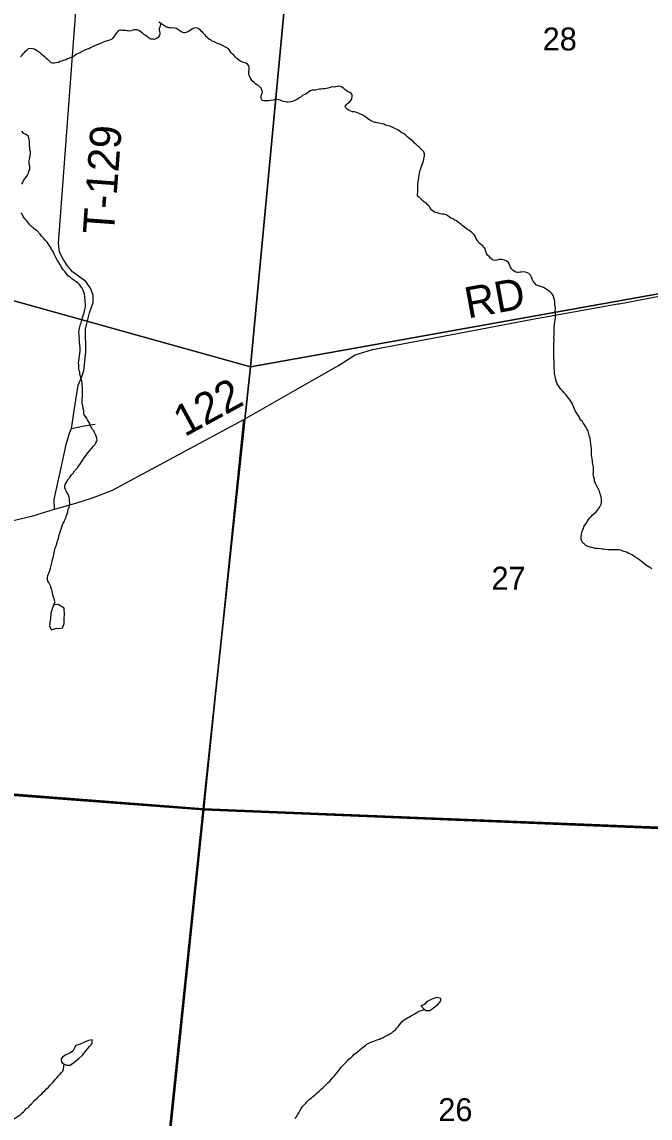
# Model space of a CAD drawing. Extents: x 1310247 to 1664935, y 284496 to 704931.
# Drawn here: x 1492120 to 1498171, y 540403 to 550958 of the extents above; entities that cross this region are included whole.
import ezdxf

# ---------------------------------------------------------------- set-up
doc = ezdxf.new("R2010")
doc.units = 0
for name, color, linetype in [('GM_X_Adjacent_County', 7, 'Continuous'), ('GM_X_County', 7, 'Continuous'), ('GM_X_County_Road_Text', 7, 'Continuous'), ('GM_X_County_Subdivision_Text', 7, 'Continuous'), ('GM_X_Minor_River', 7, 'Continuous'), ('GM_X_Minor_River_Text', 7, 'Continuous'), ('GM_X_Township_Road', 7, 'Continuous'), ('GM_X_Township_Subdivision', 7, 'Continuous'), ('GM_X_US_Location', 7, 'Continuous')]:
    doc.layers.add(name, color=color, linetype=linetype)

msp = doc.modelspace()

# ---------------------------------------------------------------- linework, layer by layer
at = {"layer": 'GM_X_Adjacent_County'}
for points in [[(1504720, 542599), (1503488, 542714), (1499272, 543151), (1493875, 543372), (1493839, 543374), (1492978, 543439), (1488263, 543798), (1482807, 544486), (1481368, 544836), (1481346, 544841), (1477412, 545799)], [(1477412, 545799), (1481346, 544841), (1481368, 544836), (1482807, 544486), (1488263, 543798), (1492978, 543439), (1493839, 543374), (1493875, 543372), (1499272, 543151), (1503488, 542714), (1504720, 542599)]]:
    msp.add_lwpolyline(points, dxfattribs=at)
at = {"layer": 'GM_X_County'}
for points in [[(1489328, 554562), (1494845, 553189), (1494321, 547636), (1488797, 549176)], [(1494845, 553189), (1500265, 553996), (1499794, 548615), (1494321, 547636)], [(1488797, 549176), (1494321, 547636), (1493867, 543380), (1488278, 543814)], [(1494321, 547636), (1499794, 548615), (1499280, 543164), (1493867, 543380)], [(1493867, 543380), (1493300, 537979), (1487769, 538509), (1488278, 543814)], [(1499280, 543164), (1498759, 537695), (1493300, 537979), (1493867, 543380)]]:
    msp.add_lwpolyline(points, close=True, dxfattribs=at)
at = {"layer": 'GM_X_County_Road_Text'}
for points in [[(1497873, 548244), (1497874, 548244), (1498779, 548417), (1499400, 548537), (1499781, 548597), (1500257, 548545), (1502177, 548324), (1503504, 548168), (1505205, 547972)], [(1497201, 548125), (1497203, 548125), (1497859, 548242), (1497873, 548244)], [(1494349, 547182), (1494752, 547413), (1495170, 547649), (1495330, 547752), (1495498, 547803), (1496535, 547998), (1497038, 548096), (1497201, 548125)], [(1488722, 545373), (1488724, 545373), (1488906, 545366), (1489136, 545367), (1489358, 545380), (1489824, 545424), (1490372, 545497), (1490558, 545539), (1490777, 545601), (1490839, 545631), (1491207, 545807), (1491591, 545984), (1491712, 546042), (1491839, 546093), (1491942, 546133), (1492104, 546173), (1492225, 546203), (1492435, 546265), (1492641, 546325), (1492809, 546380), (1492992, 546450), (1494258, 547130), (1494349, 547182)]]:
    msp.add_lwpolyline(points, dxfattribs=at)
at = {"layer": 'GM_X_County_Subdivision_Text'}
for points in [[(1492603, 547080), (1492622, 547216), (1492663, 547460), (1492689, 547517), (1492717, 547599), (1492737, 547780), (1492732, 548001), (1492772, 548156), (1492806, 548256), (1492806, 548325), (1492785, 548387), (1492735, 548457), (1492607, 548552), (1492560, 548610), (1492518, 548674), (1492481, 548741), (1492474, 548826), (1492640, 551057)], [(1492435, 546265), (1492431, 546360), (1492453, 546463), (1492517, 546753), (1492545, 546889), (1492577, 546999), (1492597, 547042), (1492603, 547080)], [(1492597, 547042), (1492721, 547070), (1492827, 547083)], [(1493883, 543455), (1493883, 543455), (1494258, 547130)], [(1493126, 536158), (1493873, 543350)], [(1493873, 543350), (1493875, 543372), (1493883, 543455)]]:
    msp.add_lwpolyline(points, dxfattribs=at)
at = {"layer": 'GM_X_Minor_River'}
for points in [[(1492428, 545345), (1492415, 545317), (1492399, 545264), (1492394, 545210), (1492389, 545174), (1492386, 545138), (1492404, 545105), (1492452, 545120), (1492482, 545117), (1492512, 545122), (1492528, 545164), (1492527, 545216), (1492530, 545248)], [(1492530, 545248), (1492527, 545313), (1492495, 545332), (1492468, 545348), (1492428, 545345)], [(1495995, 541452), (1496011, 541439), (1496049, 541438), (1496086, 541464), (1496125, 541497), (1496148, 541522), (1496156, 541538), (1496154, 541554), (1496116, 541563), (1496084, 541556), (1496054, 541543)], [(1496054, 541543), (1496017, 541523), (1496003, 541502), (1495990, 541494), (1495962, 541483)], [(1495962, 541483), (1495995, 541452)], [(1492526, 540921), (1492554, 540911), (1492584, 540912), (1492633, 540947), (1492668, 540976), (1492705, 541009), (1492740, 541053), (1492771, 541092), (1492796, 541122), (1492797, 541156), (1492763, 541151), (1492724, 541135), (1492680, 541114)], [(1492680, 541114), (1492639, 541103), (1492622, 541072), (1492612, 541046), (1492587, 541030), (1492544, 541011), (1492510, 540990), (1492499, 540974), (1492502, 540940), (1492526, 540921)]]:
    msp.add_lwpolyline(points, dxfattribs=at)
at = {"layer": 'GM_X_Minor_River_Text'}
for points in [[(1493440, 550958), (1493454, 550949), (1493467, 550939), (1493479, 550933), (1493493, 550922), (1493507, 550912), (1493519, 550910), (1493531, 550903), (1493543, 550903), (1493555, 550903), (1493567, 550902), (1493579, 550904), (1493593, 550902), (1493607, 550899), (1493623, 550889), (1493642, 550876), (1493654, 550866), (1493666, 550858), (1493678, 550855), (1493690, 550857), (1493704, 550859), (1493718, 550864), (1493731, 550872), (1493743, 550880), (1493759, 550892), (1493771, 550897), (1493783, 550901), (1493796, 550903), (1493808, 550900), (1493819, 550896), (1493833, 550886), (1493845, 550873), (1493857, 550863), (1493866, 550851), (1493878, 550836), (1493890, 550824), (1493902, 550814)], [(1493467, 550939), (1493455, 550931), (1493451, 550919), (1493447, 550907), (1493442, 550895), (1493442, 550883), (1493446, 550869), (1493447, 550851), (1493447, 550839), (1493442, 550825), (1493434, 550809), (1493422, 550800), (1493410, 550794), (1493397, 550790), (1493385, 550791), (1493373, 550791), (1493361, 550793), (1493349, 550797), (1493334, 550812), (1493322, 550820), (1493308, 550829), (1493296, 550837), (1493284, 550847), (1493269, 550860), (1493257, 550868), (1493239, 550879), (1493227, 550883), (1493215, 550883), (1493201, 550881), (1493187, 550878), (1493173, 550872), (1493159, 550870), (1493145, 550871), (1493133, 550871), (1493119, 550874), (1493101, 550874), (1493089, 550876), (1493077, 550879), (1493065, 550879), (1493052, 550875), (1493040, 550863), (1493030, 550852), (1493017, 550834), (1493009, 550822), (1493001, 550810), (1492994, 550798), (1492982, 550787), (1492903, 550763)], [(1492203, 550706), (1492223, 550701), (1492237, 550697), (1492253, 550688), (1492270, 550680), (1492288, 550667), (1492304, 550653), (1492319, 550640), (1492337, 550626), (1492355, 550609), (1492368, 550599), (1492386, 550580), (1492399, 550568), (1492415, 550563), (1492435, 550565), (1492450, 550568), (1492472, 550571), (1492486, 550579), (1492508, 550582), (1492529, 550592), (1492545, 550597), (1492559, 550607), (1492574, 550610), (1492588, 550616), (1492608, 550623), (1492627, 550633), (1492643, 550646), (1492666, 550658), (1492680, 550663), (1492700, 550675), (1492717, 550682), (1492731, 550690), (1492751, 550697), (1492766, 550703), (1492780, 550712), (1492796, 550718), (1492815, 550727), (1492829, 550735), (1492843, 550738), (1492863, 550748), (1492880, 550753), (1492894, 550759), (1492903, 550763)], [(1493902, 550814), (1493913, 550801), (1493927, 550793), (1493939, 550785), (1493951, 550776), (1493969, 550770), (1493981, 550764), (1493994, 550757), (1494008, 550751), (1494020, 550748)], [(1494305, 550479), (1494308, 550497), (1494309, 550515), (1494305, 550535), (1494292, 550551), (1494276, 550560), (1494258, 550566), (1494244, 550569), (1494224, 550579), (1494209, 550590), (1494191, 550604), (1494175, 550621), (1494164, 550635), (1494150, 550648), (1494137, 550660), (1494125, 550675), (1494115, 550689), (1494106, 550703), (1494020, 550748)], [(1492106, 550623), (1492122, 550636), (1492133, 550650), (1492145, 550664), (1492154, 550677), (1492168, 550685), (1492183, 550701), (1492203, 550706)], [(1495779, 549890), (1495765, 549901), (1495740, 549919), (1495726, 549926), (1495700, 549939), (1495674, 549950), (1495652, 549956), (1495635, 549961), (1495621, 549965), (1495605, 549974), (1495587, 549978), (1495559, 549983), (1495533, 549988), (1495519, 549990), (1495503, 549997), (1495477, 550010), (1495452, 550026), (1495432, 550041), (1495405, 550060), (1495389, 550067), (1495369, 550077), (1495337, 550088), (1495321, 550091), (1495303, 550093), (1495289, 550098), (1495272, 550106), (1495254, 550117), (1495240, 550129), (1495235, 550143), (1495245, 550161), (1495260, 550177), (1495276, 550186), (1495289, 550202), (1495297, 550218), (1495302, 550241), (1495301, 550260), (1495287, 550274), (1495263, 550283), (1495246, 550295), (1495232, 550308), (1495216, 550320), (1495203, 550331), (1495189, 550335), (1495173, 550338), (1495159, 550336), (1495145, 550334), (1495128, 550331), (1495110, 550334), (1495090, 550326), (1495068, 550321), (1495054, 550317), (1495039, 550314), (1495017, 550312), (1495001, 550309), (1494987, 550309), (1494973, 550308), (1494945, 550301), (1494918, 550299), (1494900, 550294), (1494884, 550286), (1494867, 550271), (1494851, 550261), (1494824, 550250), (1494810, 550237), (1494791, 550227), (1494773, 550214), (1494754, 550204), (1494726, 550191), (1494708, 550188), (1494685, 550184), (1494671, 550185), (1494655, 550187), (1494642, 550192), (1494628, 550196), (1494606, 550203), (1494590, 550209), (1494576, 550212), (1494556, 550210), (1494541, 550205), (1494513, 550200), (1494495, 550198), (1494475, 550197), (1494451, 550198), (1494433, 550202), (1494423, 550221), (1494424, 550241), (1494427, 550255), (1494433, 550272), (1494438, 550286), (1494430, 550302), (1494423, 550319), (1494401, 550341), (1494384, 550352), (1494370, 550360), (1494356, 550373), (1494339, 550389), (1494327, 550408), (1494318, 550424), (1494308, 550442), (1494305, 550463), (1494305, 550479)], [(1492118, 549396), (1492128, 549412), (1492135, 549432), (1492147, 549448), (1492158, 549461), (1492173, 549481), (1492183, 549503), (1492188, 549522), (1492197, 549538), (1492197, 549556), (1492196, 549570), (1492190, 549590), (1492189, 549605), (1492189, 549619), (1492194, 549632), (1492196, 549650), (1492201, 549670), (1492204, 549688), (1492202, 549708), (1492195, 549727), (1492195, 549747), (1492194, 549765), (1492192, 549779), (1492193, 549799), (1492192, 549813), (1492190, 549827), (1492187, 549841), (1492179, 549857), (1492161, 549874), (1492140, 549884), (1492118, 549905)], [(1496988, 548543), (1496970, 548549), (1496954, 548550), (1496932, 548548), (1496918, 548547), (1496904, 548545), (1496890, 548544), (1496876, 548548), (1496862, 548557), (1496848, 548567), (1496837, 548581), (1496827, 548596), (1496820, 548612), (1496814, 548630), (1496803, 548645), (1496783, 548657), (1496767, 548664), (1496753, 548668), (1496739, 548671), (1496717, 548669), (1496695, 548664), (1496681, 548662), (1496663, 548665), (1496649, 548671), (1496635, 548682), (1496620, 548698), (1496606, 548713), (1496595, 548729), (1496587, 548747), (1496582, 548772), (1496574, 548786), (1496557, 548804), (1496537, 548819), (1496520, 548832), (1496510, 548850), (1496497, 548868), (1496489, 548889), (1496478, 548903), (1496460, 548924), (1496447, 548938), (1496421, 548953), (1496403, 548965), (1496382, 548982), (1496362, 548997), (1496343, 549013), (1496325, 549026), (1496305, 549041), (1496290, 549049), (1496270, 549062), (1496254, 549066), (1496238, 549079), (1496221, 549091), (1496205, 549100), (1496185, 549106), (1496169, 549107), (1496153, 549109), (1496137, 549112), (1496123, 549118), (1496101, 549123), (1496085, 549131), (1496068, 549144), (1496052, 549163), (1496045, 549181), (1496031, 549195), (1496016, 549212), (1496002, 549220), (1495986, 549233), (1495969, 549247), (1495949, 549268), (1495930, 549281), (1495930, 549295), (1495933, 549324), (1495933, 549338), (1495934, 549359), (1495935, 549375), (1495935, 549399), (1495936, 549419), (1495941, 549440), (1495943, 549456), (1495946, 549488), (1495951, 549502), (1495958, 549540), (1495965, 549556), (1495974, 549584), (1495982, 549601), (1495987, 549617), (1495992, 549639), (1495997, 549667), (1495997, 549687), (1495992, 549707), (1495970, 549728), (1495951, 549747), (1495931, 549763), (1495914, 549782), (1495898, 549792), (1495887, 549807), (1495861, 549828), (1495842, 549846), (1495816, 549869), (1495795, 549882), (1495779, 549890)], [(1492131, 549085), (1492122, 549106), (1492110, 549120)], [(1492718, 547192), (1492715, 547212), (1492709, 547234), (1492706, 547261), (1492701, 547281), (1492699, 547297), (1492700, 547313), (1492700, 547329), (1492703, 547355), (1492704, 547375), (1492705, 547397), (1492705, 547419), (1492704, 547435), (1492702, 547455), (1492699, 547483), (1492696, 547499), (1492691, 547522), (1492687, 547538), (1492682, 547552), (1492678, 547570), (1492677, 547584), (1492671, 547602), (1492670, 547620), (1492667, 547655), (1492665, 547673), (1492668, 547693), (1492671, 547718), (1492674, 547742), (1492679, 547766), (1492681, 547788), (1492682, 547806), (1492682, 547820), (1492679, 547850), (1492676, 547871), (1492674, 547885), (1492673, 547899), (1492674, 547917), (1492672, 547931), (1492671, 547947), (1492669, 547967), (1492672, 547991), (1492675, 548009), (1492679, 548023), (1492686, 548047), (1492690, 548060), (1492693, 548074), (1492697, 548088), (1492708, 548120), (1492713, 548140), (1492720, 548160), (1492724, 548174), (1492727, 548188), (1492731, 548205), (1492732, 548219), (1492732, 548237), (1492731, 548262), (1492730, 548282), (1492726, 548302), (1492725, 548318), (1492722, 548336), (1492716, 548356), (1492711, 548376), (1492699, 548393), (1492688, 548411), (1492676, 548430), (1492661, 548442), (1492637, 548459), (1492620, 548471), (1492602, 548484), (1492584, 548500), (1492569, 548511), (1492549, 548532), (1492536, 548552), (1492520, 548567), (1492511, 548581), (1492503, 548595), (1492486, 548624), (1492476, 548640), (1492463, 548662), (1492450, 548683), (1492436, 548709), (1492427, 548728), (1492420, 548748), (1492406, 548768), (1492399, 548785), (1492383, 548807), (1492374, 548822), (1492362, 548836), (1492343, 548855), (1492327, 548877), (1492308, 548894), (1492295, 548914), (1492267, 548945), (1492242, 548962), (1492228, 548976), (1492213, 548987), (1492197, 549005), (1492176, 549028), (1492166, 549042), (1492149, 549061), (1492131, 549085)], [(1497654, 546493), (1497645, 546513), (1497635, 546535), (1497634, 546553), (1497625, 546586), (1497623, 546602), (1497624, 546620), (1497624, 546636), (1497624, 546670), (1497619, 546698), (1497615, 546716), (1497616, 546732), (1497611, 546770), (1497607, 546791), (1497606, 546807), (1497605, 546827), (1497605, 546849), (1497604, 546865), (1497601, 546893), (1497596, 546925), (1497593, 546949), (1497585, 546976), (1497582, 546990), (1497573, 547016), (1497563, 547034), (1497554, 547053), (1497539, 547079), (1497527, 547096), (1497518, 547110), (1497504, 547122), (1497494, 547137), (1497489, 547155), (1497474, 547175), (1497460, 547200), (1497447, 547220), (1497438, 547241), (1497430, 547259), (1497419, 547287), (1497408, 547306), (1497392, 547328), (1497375, 547347), (1497363, 547367), (1497340, 547388), (1497326, 547406), (1497311, 547423), (1497294, 547445), (1497274, 547472), (1497269, 547490), (1497264, 547510), (1497258, 547527), (1497253, 547561), (1497250, 547577), (1497249, 547603), (1497247, 547617), (1497246, 547655), (1497247, 547691), (1497245, 547727), (1497245, 547745), (1497244, 547769), (1497243, 547800), (1497244, 547818), (1497244, 547840), (1497245, 547856), (1497246, 547892), (1497245, 547922), (1497246, 547942), (1497246, 547964), (1497247, 547984), (1497248, 548006), (1497248, 548022), (1497251, 548036), (1497251, 548050), (1497254, 548068), (1497256, 548086), (1497259, 548112), (1497259, 548152), (1497257, 548176), (1497258, 548194), (1497255, 548222), (1497253, 548238), (1497252, 548252), (1497252, 548266), (1497249, 548286), (1497244, 548302), (1497236, 548323), (1497225, 548343), (1497207, 548360), (1497186, 548376), (1497160, 548391), (1497144, 548400), (1497126, 548406), (1497112, 548411), (1497095, 548415), (1497077, 548424), (1497061, 548442), (1497046, 548461), (1497034, 548481), (1497027, 548499), (1497020, 548518), (1497002, 548534), (1496988, 548543)], [(1492428, 545345), (1492439, 545374), (1492435, 545388), (1492430, 545404), (1492426, 545420), (1492419, 545442), (1492415, 545457), (1492412, 545477), (1492409, 545491), (1492403, 545507), (1492400, 545523), (1492386, 545546), (1492379, 545560), (1492371, 545574), (1492368, 545592), (1492368, 545608), (1492371, 545626), (1492377, 545642), (1492382, 545656), (1492389, 545676), (1492395, 545698), (1492402, 545723), (1492407, 545749), (1492412, 545767), (1492414, 545781), (1492423, 545809), (1492428, 545829), (1492430, 545845), (1492433, 545861), (1492437, 545879), (1492442, 545894), (1492449, 545912), (1492455, 545932), (1492460, 545954), (1492466, 545968), (1492471, 545986), (1492480, 546018), (1492485, 546035), (1492492, 546057), (1492500, 546083), (1492507, 546105), (1492514, 546125), (1492529, 546150), (1492535, 546164), (1492546, 546190), (1492551, 546204), (1492557, 546221), (1492562, 546239), (1492564, 546255), (1492569, 546269), (1492575, 546285), (1492578, 546303), (1492581, 546325), (1492579, 546345), (1492578, 546363), (1492575, 546383), (1492567, 546409), (1492554, 546428), (1492548, 546442), (1492539, 546456), (1492533, 546471), (1492534, 546489), (1492538, 546505), (1492547, 546520), (1492556, 546536), (1492570, 546558), (1492581, 546571), (1492598, 546597), (1492614, 546614), (1492627, 546634), (1492638, 546648), (1492654, 546665), (1492665, 546679), (1492677, 546697), (1492692, 546716), (1492705, 546734), (1492720, 546759), (1492734, 546777), (1492755, 546808), (1492770, 546828), (1492795, 546853), (1492808, 546869), (1492822, 546886), (1492829, 546900), (1492839, 546914), (1492844, 546928), (1492842, 546948), (1492839, 546962), (1492828, 546986), (1492818, 547005), (1492813, 547019), (1492801, 547033), (1492788, 547058), (1492778, 547074), (1492773, 547092), (1492761, 547109), (1492752, 547125), (1492744, 547139), (1492733, 547158), (1492721, 547176), (1492718, 547192)], [(1498186, 545691), (1498168, 545706), (1498141, 545722), (1498125, 545731), (1498104, 545750), (1498090, 545760), (1498070, 545777), (1498051, 545787), (1498033, 545802), (1498013, 545814), (1498000, 545823), (1497980, 545836), (1497958, 545844), (1497942, 545851), (1497918, 545859), (1497902, 545866), (1497889, 545870), (1497869, 545873), (1497852, 545874), (1497838, 545874), (1497818, 545875), (1497802, 545875), (1497786, 545876), (1497762, 545876), (1497742, 545879), (1497722, 545880), (1497708, 545882), (1497686, 545883), (1497660, 545886), (1497642, 545888), (1497622, 545893), (1497602, 545897), (1497584, 545902), (1497570, 545908), (1497553, 545917), (1497537, 545931), (1497521, 545946), (1497510, 545966), (1497506, 545980), (1497507, 545998), (1497510, 546026), (1497517, 546050), (1497521, 546064), (1497528, 546078), (1497534, 546096), (1497543, 546113), (1497554, 546129), (1497570, 546157), (1497587, 546178), (1497604, 546194), (1497614, 546207), (1497633, 546223), (1497650, 546240), (1497664, 546256), (1497673, 546270), (1497685, 546289), (1497698, 546313), (1497703, 546329), (1497703, 546345), (1497704, 546359), (1497699, 546385), (1497691, 546413), (1497682, 546438), (1497671, 546464), (1497654, 546493)], [(1495113, 540791), (1495127, 540807), (1495140, 540823), (1495155, 540842), (1495165, 540856), (1495182, 540875), (1495192, 540889), (1495211, 540909), (1495226, 540926), (1495242, 540940), (1495257, 540955), (1495271, 540973), (1495290, 540988), (1495309, 541004), (1495321, 541017), (1495335, 541027), (1495354, 541042), (1495377, 541062), (1495393, 541075), (1495414, 541091), (1495428, 541102), (1495443, 541116), (1495461, 541125), (1495482, 541133), (1495500, 541140), (1495526, 541149), (1495541, 541157), (1495565, 541164), (1495581, 541172), (1495598, 541177), (1495614, 541187), (1495630, 541194), (1495649, 541204), (1495663, 541213), (1495682, 541225), (1495700, 541240), (1495717, 541254), (1495729, 541267), (1495744, 541283), (1495756, 541300), (1495771, 541316), (1495784, 541334), (1495802, 541349), (1495819, 541359), (1495833, 541368), (1495847, 541374), (1495862, 541383), (1495880, 541393), (1495899, 541404), (1495919, 541416), (1495935, 541425), (1495954, 541435), (1495970, 541440), (1495984, 541446), (1495995, 541452)], [(1492358, 540684), (1492377, 540702), (1492392, 540719), (1492404, 540733), (1492421, 540750), (1492433, 540764), (1492444, 540778), (1492460, 540793), (1492473, 540809), (1492488, 540827), (1492500, 540842), (1492513, 540856), (1492522, 540877), (1492526, 540921)], [(1494752, 540398), (1494761, 540412), (1494773, 540433), (1494786, 540455), (1494797, 540473), (1494810, 540494), (1494826, 540518), (1494839, 540531), (1494855, 540547), (1494864, 540561), (1494878, 540572), (1494889, 540586), (1494905, 540594), (1494918, 540607), (1494934, 540621), (1494951, 540634), (1494965, 540646), (1494982, 540663), (1495000, 540679), (1495017, 540694), (1495032, 540706), (1495048, 540723), (1495067, 540743), (1495088, 540762), (1495100, 540776), (1495113, 540791)], [(1492047, 540397), (1492074, 540415), (1492095, 540428), (1492111, 540441), (1492122, 540455), (1492136, 540463), (1492149, 540476), (1492163, 540494), (1492186, 540509), (1492192, 540523), (1492211, 540539), (1492228, 540556), (1492236, 540570), (1492252, 540581), (1492267, 540595), (1492281, 540608), (1492296, 540624), (1492311, 540638), (1492325, 540651), (1492342, 540667), (1492358, 540684)]]:
    msp.add_lwpolyline(points, dxfattribs=at)

# ---------------------------------------------------------------- texts
at = {"layer": 'GM_X_Township_Road'}
for s, rotation, p in [('RD', 10.4376, (1496415, 548101)), ('122', 28.6109, (1493687, 546958))]:
    msp.add_text(s, height=300, rotation=rotation, dxfattribs=at).set_placement(p)
at = {"layer": 'GM_X_Township_Subdivision'}
msp.add_text('T-129', height=300, rotation=85.7741, dxfattribs=at).set_placement((1493005, 548906))
at = {"layer": 'GM_X_US_Location'}
for s, p in [('28', (1497136, 550683)), ('27', (1496643, 545491)), ('26', (1496131, 540374))]:
    msp.add_text(s, height=221, rotation=0, dxfattribs=at).set_placement(p)

doc.saveas('drawing.dxf')
